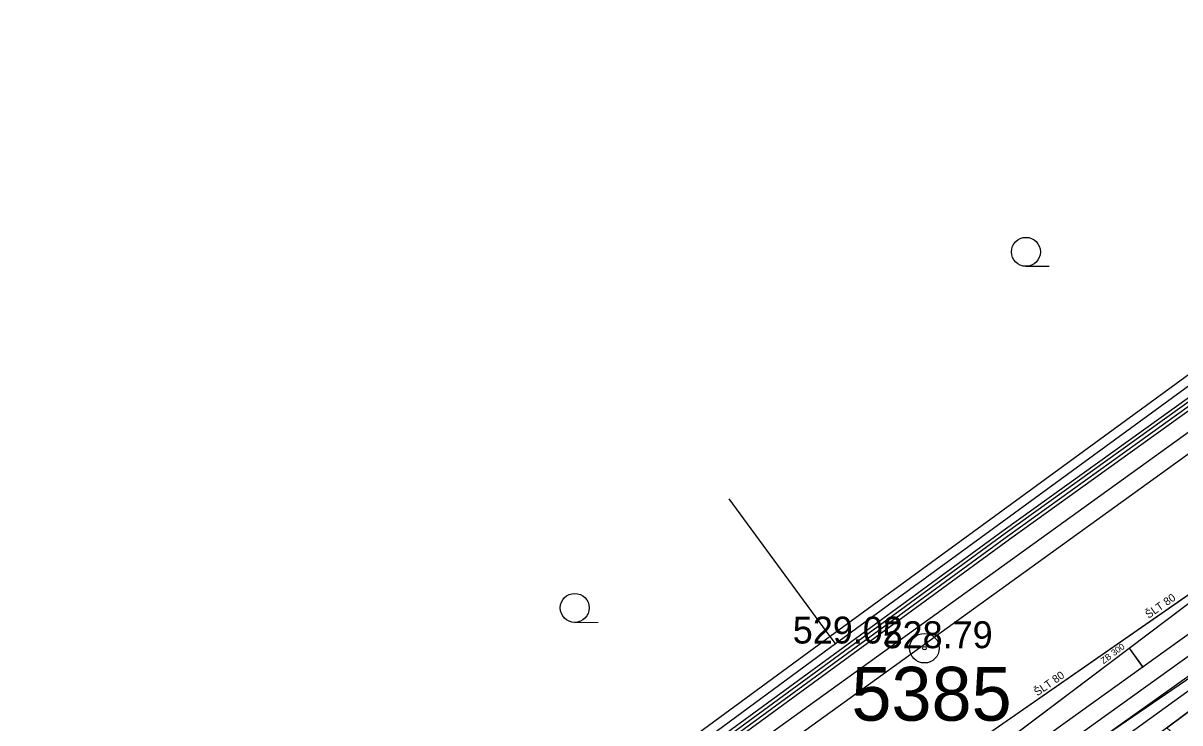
# Model space of a CAD drawing. Extents: x -668867 to -667827, y -1131943 to -1131019.
# Drawn here: x -668715.64 to -668683.41, y -1131435.8 to -1131416.31 of the extents above; entities that cross this region are included whole.
import ezdxf

# ---------------------------------------------------------------- set-up
doc = ezdxf.new("R2010")
doc.units = 0
for name, color, linetype in [('G_Bod_tecka', 7, 'Continuous'), ('G_Bod_vyska', 7, 'Continuous'), ('G_Bodove_pole', 7, 'Continuous'), ('G_Cesty_Schody', 7, 'Continuous'), ('G_Plochy_zpevnene', 7, 'Continuous'), ('G_Ploty', 7, 'Continuous'), ('G_Z_ELsilove_podz_kotovane', 7, 'Continuous'), ('G_Z_KANAL_podz_kotovane', 7, 'Continuous'), ('G_Z_PLYNY_podz_geodeticky', 7, 'Continuous'), ('G_Z_SPOJE_podz_geodeticky', 7, 'Continuous'), ('G_Z_SPOJE_podz_kotovane', 7, 'Continuous'), ('G_Z_SPOJE_podz_priblizne', 7, 'Continuous'), ('G_Z_VODA_podz_kotovane', 7, 'Continuous'), ('G_Zelen-Znacky', 7, 'Continuous'), ('Vrstva 10', 7, 'Continuous'), ('Vrstva 13', 7, 'Continuous'), ('Vrstva 17', 7, 'Continuous'), ('Vrstva 27', 7, 'Continuous'), ('Vrstva 3', 7, 'Continuous'), ('Vrstva 4', 7, 'Continuous')]:
    doc.layers.add(name, color=color, linetype=linetype)

msp = doc.modelspace()

# ---------------------------------------------------------------- linework, layer by layer
at = {"layer": 'G_Bod_tecka'}
for p, q in [((-668693.01, -1131433.59), (-668693.01, -1131433.59)), ((-668690.53, -1131433.72), (-668690.53, -1131433.72))]:
    msp.add_line(p, q, dxfattribs=at)
at = {"layer": 'G_Bodove_pole'}
for radius in [0.412, 0.05]:
    msp.add_circle((-668690.53, -1131433.72), radius, dxfattribs=at)
at = {"layer": 'G_Cesty_Schody'}
for p, q in [((-668709.74, -1131447.46), (-668674.3, -1131421.9)), ((-668696.9, -1131443.17), (-668668.94, -1131423.1))]:
    msp.add_line(p, q, dxfattribs=at)
at = {"layer": 'G_Plochy_zpevnene'}
for p, q in [((-668710.04, -1131447.06), (-668674.59, -1131421.5)), ((-668696.61, -1131443.58), (-668668.65, -1131423.5))]:
    msp.add_line(p, q, dxfattribs=at)
at = {"layer": 'G_Ploty'}
for p, q in [((-668677.2, -1131421.74), (-668693.16, -1131433.39)), ((-668693.01, -1131433.59), (-668676.86, -1131421.79)), ((-668693.16, -1131433.39), (-668695.97, -1131429.56)), ((-668693.16, -1131433.39), (-668702.21, -1131440.04)), ((-668702.06, -1131440.25), (-668693.01, -1131433.59)), ((-668693.01, -1131433.59), (-668693.16, -1131433.39))]:
    msp.add_line(p, q, dxfattribs=at)
at = {"layer": 'G_Z_ELsilove_podz_kotovane'}
for points in [[(-668722.087, -1131454.984), (-668709.838, -1131446.119), (-668708.688, -1131445.299), (-668700.618, -1131439.549), (-668698.049, -1131437.679), (-668696.709, -1131436.689), (-668688.279, -1131430.519), (-668673.318, -1131419.779), (-668664.519, -1131413.459), (-668660.119, -1131410.189), (-668655.179, -1131406.609), (-668651.108, -1131403.609), (-668649.147, -1131402.258), (-668646.688, -1131400.518), (-668634.468, -1131391.819), (-668627.759, -1131386.949), (-668617.058, -1131379.179)], [(-668721.947, -1131455.13), (-668709.722, -1131446.281), (-668708.572, -1131445.461), (-668700.502, -1131439.711), (-668697.931, -1131437.841), (-668696.591, -1131436.851), (-668688.161, -1131430.681), (-668673.202, -1131419.941), (-668664.401, -1131413.621), (-668660.001, -1131410.351), (-668655.061, -1131406.771), (-668650.992, -1131403.771), (-668649.033, -1131402.422), (-668646.572, -1131400.682), (-668634.352, -1131391.981), (-668627.641, -1131387.111), (-668616.942, -1131379.341)], [(-668683.289, -1131436.386), (-668683.778, -1131435.939), (-668677.57, -1131431.31), (-668675.2, -1131429.7), (-668672.47, -1131427.87), (-668663.16, -1131420.98), (-668656.95, -1131416.49), (-668656.352, -1131416.068), (-668656.022, -1131416.503), (-668655.889, -1131416.509), (-668655.862, -1131416.381), (-668656.182, -1131415.96)], [(-668677.57, -1131431.31), (-668683.86, -1131436), (-668689.11, -1131439.74), (-668690.85, -1131441), (-668690.76, -1131441.2), (-668690.73, -1131441.26), (-668690.94, -1131441.12), (-668691.75, -1131441.8), (-668696.6, -1131445.2), (-668698.47, -1131446.58), (-668698.83, -1131446.81), (-668702.85, -1131449.82), (-668706.32, -1131452.08), (-668709.44, -1131454.58), (-668712.06, -1131456.39), (-668713.38, -1131457.28), (-668713.28, -1131457.55), (-668713.28, -1131457.56), (-668713.51, -1131457.37), (-668715.2, -1131458.63), (-668717.196, -1131460.066)]]:
    msp.add_lwpolyline(points, dxfattribs=at)
at = {"layer": 'G_Z_KANAL_podz_kotovane'}
msp.add_line((-668684.83, -1131433.72), (-668684.44, -1131434.26), dxfattribs=at)
msp.add_lwpolyline([(-668702.7, -1131447.21), (-668700.94, -1131445.88), (-668695.5, -1131441.77), (-668684.83, -1131433.72), (-668665.63, -1131419.23), (-668659.47, -1131414.59), (-668658.28, -1131413.75)], dxfattribs=at)
at = {"layer": 'G_Z_PLYNY_podz_geodeticky'}
msp.add_lwpolyline([(-668717.756, -1131459.484), (-668711.98, -1131455.3), (-668703.84, -1131449.34), (-668701.56, -1131447.62), (-668701.17, -1131447.38), (-668695.72, -1131443.56), (-668693.54, -1131441.99), (-668685.7, -1131436.29), (-668678.84, -1131431.41), (-668671.63, -1131426.26), (-668665.07, -1131421.58), (-668663.08, -1131420), (-668660.26, -1131418.01), (-668657.8, -1131416.21), (-668654.58, -1131413.92), (-668647.53, -1131408.9), (-668640.73, -1131403.81), (-668632.53, -1131397.95), (-668630.59, -1131396.66), (-668623.98, -1131391.79), (-668619.01, -1131388.23)], dxfattribs=at)
at = {"layer": 'G_Z_SPOJE_podz_geodeticky'}
for points in [[(-668668.83, -1131424.38), (-668677.44, -1131430.65), (-668685.81, -1131436.38), (-668698.79, -1131445.84), (-668706.73, -1131451.68), (-668717.945, -1131459.288)], [(-668699.45, -1131446.6), (-668698.88, -1131446.19), (-668697.33, -1131445.1), (-668696.21, -1131444.26), (-668692.32, -1131441.52), (-668677.78, -1131431)]]:
    msp.add_lwpolyline(points, dxfattribs=at)
at = {"layer": 'G_Z_SPOJE_podz_kotovane'}
for points in [[(-668722.157, -1131454.911), (-668709.896, -1131446.037), (-668708.746, -1131445.217), (-668700.677, -1131439.467), (-668698.109, -1131437.598), (-668696.769, -1131436.609), (-668688.338, -1131430.438), (-668677.466, -1131422.637), (-668673.376, -1131419.697), (-668664.578, -1131413.378), (-668660.179, -1131410.109), (-668655.238, -1131406.528), (-668651.166, -1131403.527), (-668649.205, -1131402.176), (-668646.745, -1131400.437), (-668634.526, -1131391.737), (-668627.818, -1131386.868), (-668617.116, -1131379.098)], [(-668722.017, -1131455.057), (-668709.78, -1131446.2), (-668708.63, -1131445.38), (-668700.56, -1131439.63), (-668697.99, -1131437.76), (-668696.65, -1131436.77), (-668688.22, -1131430.6), (-668677.35, -1131422.8), (-668673.26, -1131419.86), (-668664.46, -1131413.54), (-668660.06, -1131410.27), (-668655.12, -1131406.69), (-668651.05, -1131403.69), (-668649.09, -1131402.34), (-668646.63, -1131400.6), (-668634.41, -1131391.9), (-668627.7, -1131387.03), (-668617, -1131379.26)], [(-668722.017, -1131455.057), (-668709.78, -1131446.2), (-668708.63, -1131445.38), (-668700.56, -1131439.63), (-668697.99, -1131437.76), (-668696.65, -1131436.77), (-668688.22, -1131430.6), (-668677.35, -1131422.8), (-668673.26, -1131419.86), (-668664.46, -1131413.54), (-668660.06, -1131410.27), (-668655.12, -1131406.69), (-668651.05, -1131403.69), (-668649.09, -1131402.34), (-668646.63, -1131400.6), (-668634.41, -1131391.9), (-668627.7, -1131387.03), (-668617, -1131379.26)], [(-668699.45, -1131446.6), (-668698.88, -1131446.19), (-668697.33, -1131445.1), (-668696.21, -1131444.26), (-668692.32, -1131441.52), (-668677.78, -1131431)]]:
    msp.add_lwpolyline(points, dxfattribs=at)
at = {"layer": 'G_Z_SPOJE_podz_priblizne'}
for points in [[(-668668.83, -1131424.38), (-668677.44, -1131430.65), (-668685.81, -1131436.38), (-668698.79, -1131445.84), (-668706.73, -1131451.68), (-668717.945, -1131459.288)], [(-668699.45, -1131446.6), (-668698.88, -1131446.19), (-668697.33, -1131445.1), (-668696.21, -1131444.26), (-668692.32, -1131441.52), (-668677.78, -1131431)]]:
    msp.add_lwpolyline(points, dxfattribs=at)
at = {"layer": 'G_Z_VODA_podz_kotovane'}
msp.add_lwpolyline([(-668579.7, -1131358.16), (-668580.06, -1131358.34), (-668596.52, -1131369.96), (-668596.52, -1131369.96), (-668599.22, -1131371.93), (-668619.48, -1131386.75), (-668640.17, -1131401.34), (-668640.29, -1131401.42), (-668648.19, -1131407.4), (-668658.88, -1131415.12), (-668661.48, -1131417.09), (-668661.54, -1131417.13), (-668679.06, -1131429.38), (-668679.06, -1131429.38), (-668689.01, -1131436.29), (-668708.21, -1131450.5), (-668715.37, -1131455.64), (-668718.974, -1131458.219)], dxfattribs=at)
at = {"layer": 'G_Zelen-Znacky'}
for p, q in [((-668687.702, -1131423.08), (-668687.052, -1131423.077)), ((-668700.272, -1131433), (-668699.622, -1131432.997))]:
    msp.add_line(p, q, dxfattribs=at)
for centre in [(-668687.702, -1131422.677), (-668700.272, -1131432.597)]:
    msp.add_circle(centre, 0.403, dxfattribs=at)
at = {"layer": 'Vrstva 10'}
msp.add_lwpolyline([(-668702.703, -1131447.205), (-668700.941, -1131445.876), (-668695.503, -1131441.774), (-668684.828, -1131433.72), (-668665.626, -1131419.234), (-668659.47, -1131414.59), (-668658.284, -1131413.754)], dxfattribs=at)
at = {"layer": 'Vrstva 13'}
msp.add_line((-668684.828, -1131433.72), (-668684.442, -1131434.256), dxfattribs=at)
at = {"layer": 'Vrstva 17'}
msp.add_line((-668677.57, -1131431.31), (-668683.86, -1131436), dxfattribs=at)
at = {"layer": 'Vrstva 27'}
msp.add_lwpolyline([(-668579.698, -1131358.163), (-668580.059, -1131358.344), (-668596.515, -1131369.961), (-668596.518, -1131369.963), (-668599.22, -1131371.931), (-668619.483, -1131386.755), (-668640.17, -1131401.339), (-668640.287, -1131401.422), (-668648.19, -1131407.4), (-668658.88, -1131415.12), (-668661.477, -1131417.085), (-668661.539, -1131417.128), (-668679.06, -1131429.377), (-668679.065, -1131429.381), (-668689.015, -1131436.288), (-668708.206, -1131450.504), (-668715.373, -1131455.635), (-668718.977, -1131458.215)], dxfattribs=at)

# ---------------------------------------------------------------- texts
at = {"layer": 'G_Bod_vyska'}
for s, p in [('529.02', (-668694.198, -1131433.59)), ('528.79', (-668691.696, -1131433.72))]:
    msp.add_text(s, height=0.75, dxfattribs=at).set_placement(p)
at = {"layer": 'G_Bodove_pole'}
msp.add_text('5385', height=1.5, dxfattribs=at).set_placement((-668692.563, -1131435.74))
at = {"layer": 'Vrstva 3'}
msp.add_text('ZB 300', height=0.1755, rotation=37.0159, dxfattribs=at).set_placement((-668685.537, -1131434.167))
at = {"layer": 'Vrstva 4'}
for p in [(-668684.284, -1131432.903), (-668687.383, -1131435.064)]:
    msp.add_text('ŠLT 80', height=0.2194, rotation=34.9391, dxfattribs=at).set_placement(p)

doc.saveas('drawing.dxf')
